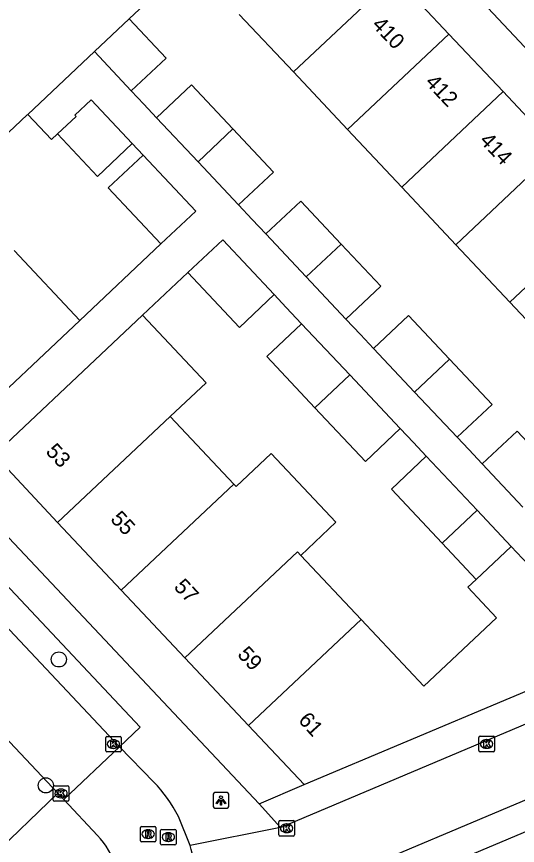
# Model space of a CAD drawing. Extents: x 162542 to 163144, y 380786 to 381511.
# Drawn here: x 163039.7 to 163072.1, y 381233.7 to 381287.3 of the extents above; entities that cross this region are included whole.
import ezdxf

# ---------------------------------------------------------------- set-up
doc = ezdxf.new("R2010")
doc.units = 0
for name, color, linetype in [('IMGEO_Boom', 7, 'Continuous'), ('IMGEO_Kolk', 7, 'Continuous'), ('IMGEO_Lichtpunt', 7, 'Continuous'), ('IMGEO_Pand', 7, 'Continuous'), ('IMGEO_Pand_nummerreeks', 7, 'Continuous'), ('IMGEO_Rijbaan_lokaal_open', 7, 'Continuous'), ('IMGEO_Rioolput', 7, 'Continuous'), ('IMGEO_Voetpad_open', 7, 'Continuous')]:
    doc.layers.add(name, color=color, linetype=linetype)

msp = doc.modelspace()

# ---------------------------------------------------------------- linework, layer by layer
at = {"layer": 'IMGEO_Boom'}
for centre in [(163042.405, 381245.741), (163041.56, 381237.6)]:
    msp.add_circle(centre, 0.489, dxfattribs=at)
at = {"layer": 'IMGEO_Kolk'}
for p, q in [((163045.433, 381239.841), (163045.433, 381240.693)), ((163045.508, 381240.767), (163046.36, 381240.767)), ((163046.434, 381240.693), (163046.434, 381239.841)), ((163069.566, 381239.852), (163069.566, 381240.704)), ((163069.641, 381240.778), (163070.493, 381240.778)), ((163070.567, 381240.704), (163070.567, 381239.852)), ((163045.921, 381240.547), (163045.946, 381240.547)), ((163070.054, 381240.558), (163070.079, 381240.558)), ((163046.36, 381239.767), (163045.508, 381239.767)), ((163045.944, 381239.987), (163045.919, 381239.987)), ((163070.493, 381239.778), (163069.641, 381239.778)), ((163070.077, 381239.998), (163070.052, 381239.998)), ((163042.043, 381236.653), (163042.043, 381237.505)), ((163042.118, 381237.579), (163042.97, 381237.579)), ((163043.044, 381237.505), (163043.044, 381236.653)), ((163042.531, 381237.359), (163042.556, 381237.359)), ((163042.97, 381236.579), (163042.118, 381236.579)), ((163042.554, 381236.799), (163042.529, 381236.799)), ((163056.633, 381234.403), (163056.633, 381235.255)), ((163056.708, 381235.329), (163057.56, 381235.329)), ((163057.634, 381235.255), (163057.634, 381234.403)), ((163057.121, 381235.109), (163057.146, 381235.109)), ((163057.56, 381234.329), (163056.708, 381234.329)), ((163057.144, 381234.549), (163057.119, 381234.549))]:
    msp.add_line(p, q, dxfattribs=at)
for points in [[(163045.433, 381239.841), (163045.433, 381240.693)], [(163045.508, 381240.767), (163046.36, 381240.767)], [(163046.434, 381240.693), (163046.434, 381239.841)], [(163069.566, 381239.852), (163069.566, 381240.704)], [(163069.641, 381240.778), (163070.493, 381240.778)], [(163070.567, 381240.704), (163070.567, 381239.852)], [(163045.754, 381240.467), (163045.877, 381240.467), (163045.877, 381240.316), (163046.007, 381240.467), (163046.171, 381240.467), (163046.025, 381240.316), (163046.178, 381240.067), (163046.026, 381240.067), (163045.941, 381240.231), (163045.877, 381240.164), (163045.877, 381240.067), (163045.754, 381240.067), (163045.754, 381240.467)], [(163069.887, 381240.478), (163070.01, 381240.478), (163070.01, 381240.327), (163070.14, 381240.478), (163070.304, 381240.478), (163070.158, 381240.327), (163070.311, 381240.078), (163070.159, 381240.078), (163070.074, 381240.242), (163070.01, 381240.175), (163070.01, 381240.078), (163069.887, 381240.078), (163069.887, 381240.478)], [(163046.36, 381239.767), (163045.508, 381239.767)], [(163070.493, 381239.778), (163069.641, 381239.778)], [(163042.043, 381236.653), (163042.043, 381237.505)], [(163042.118, 381237.579), (163042.97, 381237.579)], [(163043.044, 381237.505), (163043.044, 381236.653)], [(163042.364, 381237.279), (163042.487, 381237.279), (163042.487, 381237.128), (163042.617, 381237.279), (163042.781, 381237.279), (163042.635, 381237.128), (163042.788, 381236.879), (163042.636, 381236.879), (163042.551, 381237.043), (163042.487, 381236.976), (163042.487, 381236.879), (163042.364, 381236.879), (163042.364, 381237.279)], [(163042.97, 381236.579), (163042.118, 381236.579)], [(163056.633, 381234.403), (163056.633, 381235.255)], [(163056.708, 381235.329), (163057.56, 381235.329)], [(163057.634, 381235.255), (163057.634, 381234.403)], [(163056.954, 381235.029), (163057.077, 381235.029), (163057.077, 381234.878), (163057.207, 381235.029), (163057.371, 381235.029), (163057.225, 381234.878), (163057.378, 381234.629), (163057.226, 381234.629), (163057.141, 381234.793), (163057.077, 381234.726), (163057.077, 381234.629), (163056.954, 381234.629), (163056.954, 381235.029)], [(163057.56, 381234.329), (163056.708, 381234.329)]]:
    msp.add_lwpolyline(points, dxfattribs=at)
for centre, start, end in [((163045.51, 381240.691), 91.552, 178.448), ((163045.51, 381240.691), 91.552, 178.448), ((163046.358, 381240.691), 1.552, 88.448), ((163046.358, 381240.691), 1.552, 88.448), ((163069.643, 381240.702), 91.552, 178.448), ((163069.643, 381240.702), 91.552, 178.448), ((163070.491, 381240.702), 1.552, 88.448), ((163070.491, 381240.702), 1.552, 88.448), ((163045.51, 381239.843), 181.552, 268.448), ((163045.51, 381239.843), 181.552, 268.448), ((163046.358, 381239.843), 271.552, 358.448), ((163046.358, 381239.843), 271.552, 358.448), ((163069.643, 381239.854), 181.552, 268.448), ((163069.643, 381239.854), 181.552, 268.448), ((163070.491, 381239.854), 271.552, 358.448), ((163070.491, 381239.854), 271.552, 358.448), ((163042.12, 381237.503), 91.552, 178.448), ((163042.12, 381237.503), 91.552, 178.448), ((163042.968, 381237.503), 1.552, 88.448), ((163042.968, 381237.503), 1.552, 88.448), ((163042.12, 381236.655), 181.552, 268.448), ((163042.12, 381236.655), 181.552, 268.448), ((163042.968, 381236.655), 271.552, 358.448), ((163042.968, 381236.655), 271.552, 358.448), ((163056.71, 381235.253), 91.552, 178.448), ((163056.71, 381235.253), 91.552, 178.448), ((163057.558, 381235.253), 1.552, 88.448), ((163057.558, 381235.253), 1.552, 88.448), ((163056.71, 381234.405), 181.552, 268.448), ((163056.71, 381234.405), 181.552, 268.448), ((163057.558, 381234.405), 271.552, 358.448), ((163057.558, 381234.405), 271.552, 358.448)]:
    msp.add_arc(centre, 0.0765, start, end, dxfattribs=at)
for centre, major_axis, ratio, start_param, end_param in [((163045.92, 381240.267), (-0.387, 0.002), 0.722429, 4.712389, 7.853982), ((163045.945, 381240.267), (-0.39, 0.002), 0.717154, 1.570796, 4.712389), ((163070.053, 381240.278), (-0.387, 0.002), 0.722429, 4.712389, 7.853982), ((163070.078, 381240.278), (-0.39, 0.002), 0.717154, 1.570796, 4.712389), ((163042.53, 381237.079), (-0.387, 0.002), 0.722429, 4.712389, 7.853982), ((163042.555, 381237.079), (-0.39, 0.002), 0.717154, 1.570796, 4.712389), ((163057.12, 381234.829), (-0.387, 0.002), 0.722429, 4.712389, 7.853982), ((163057.145, 381234.829), (-0.39, 0.002), 0.717154, 1.570796, 4.712389)]:
    msp.add_ellipse(centre, major_axis=major_axis, ratio=ratio, start_param=start_param, end_param=end_param, dxfattribs=at)
at = {"layer": 'IMGEO_Lichtpunt'}
for p, q in [((163052.39, 381237.037), (163052.39, 381236.23)), ((163052.39, 381237.037), (163052.39, 381236.23)), ((163053.292, 381237.132), (163052.484, 381237.132)), ((163053.292, 381237.132), (163052.484, 381237.132)), ((163053.386, 381236.23), (163053.386, 381237.037)), ((163053.386, 381236.23), (163053.386, 381237.037)), ((163052.484, 381236.136), (163053.292, 381236.136)), ((163052.484, 381236.136), (163053.292, 381236.136))]:
    msp.add_line(p, q, dxfattribs=at)
for points in [[(163052.764, 381236.701), (163052.803, 381236.673), (163052.615, 381236.411), (163052.577, 381236.438), (163052.764, 381236.701)], [(163052.866, 381236.653), (163052.913, 381236.653), (163052.913, 381236.331), (163052.866, 381236.331), (163052.866, 381236.653)], [(163052.976, 381236.673), (163053.014, 381236.7), (163053.201, 381236.438), (163053.162, 381236.41), (163052.976, 381236.673)]]:
    msp.add_lwpolyline(points, dxfattribs=at)
msp.add_circle((163052.889, 381236.835), 0.0994, dxfattribs=at)
for centre, start, end in [((163052.484, 381237.037), 90, 180), ((163052.484, 381237.037), 90, 180), ((163053.292, 381237.037), 0, 90), ((163053.292, 381237.037), 0, 90), ((163052.484, 381236.23), 180, 270), ((163052.484, 381236.23), 180, 270), ((163053.292, 381236.23), 270, 0), ((163053.292, 381236.23), 270, 360)]:
    msp.add_arc(centre, 0.0946, start, end, dxfattribs=at)
at = {"layer": 'IMGEO_Pand'}
for points in [[(163050.865, 381290.828), (163046.955, 381287.149)], [(163064.128, 381289.882), (163057.569, 381283.707)], [(163067.631, 381286.161), (163064.128, 381289.882)], [(163057.569, 381283.707), (163054.066, 381287.428)], [(163046.955, 381287.149), (163044.698, 381285.024)], [(163046.955, 381287.149), (163049.348, 381284.608), (163047.09, 381282.482)], [(163061.071, 381279.987), (163067.631, 381286.161)], [(163071.133, 381282.441), (163067.631, 381286.161)], [(163044.698, 381285.024), (163040.391, 381280.966)], [(163047.09, 381282.482), (163044.698, 381285.024)], [(163061.071, 381279.987), (163057.569, 381283.707)], [(163048.722, 381280.749), (163050.979, 381282.874), (163053.659, 381280.027)], [(163071.133, 381282.441), (163064.574, 381276.266)], [(163074.636, 381278.72), (163071.133, 381282.441)], [(163042.31, 381279.701), (163043.522, 381280.838), (163043.447, 381280.919), (163044.498, 381281.899), (163047.151, 381279.082)], [(163035.531, 381276.386), (163040.358, 381280.935), (163040.391, 381280.966)], [(163048.722, 381280.749), (163051.402, 381277.902)], [(163047.151, 381279.082), (163044.894, 381276.958), (163042.31, 381279.701)], [(163053.659, 381280.027), (163051.402, 381277.902)], [(163054.028, 381275.112), (163056.286, 381277.236), (163053.659, 381280.027)], [(163064.574, 381276.266), (163061.071, 381279.987)], [(163074.636, 381278.72), (163068.077, 381272.545)], [(163047.851, 381278.34), (163045.593, 381276.216), (163048.993, 381272.607)], [(163047.851, 381278.34), (163051.261, 381274.72), (163048.993, 381272.607)], [(163051.402, 381277.902), (163054.028, 381275.112)], [(163068.077, 381272.545), (163064.574, 381276.266)], [(163060.664, 381272.585), (163058.05, 381275.362), (163055.794, 381273.237)], [(163078.139, 381274.999), (163071.579, 381268.824)], [(163056.336, 381269.316), (163053.01, 381272.851), (163050.742, 381270.738)], [(163055.794, 381273.237), (163058.407, 381270.46)], [(163058.407, 381270.46), (163060.664, 381272.585)], [(163060.972, 381267.736), (163063.229, 381269.862), (163060.664, 381272.585)], [(163071.579, 381268.824), (163068.077, 381272.545)], [(163043.755, 381267.647), (163039.506, 381272.162)], [(163056.336, 381269.316), (163054.08, 381267.191), (163050.742, 381270.738)], [(163058.407, 381270.46), (163060.972, 381267.736)], [(163075.082, 381265.104), (163071.579, 381268.824)], [(163038.215, 381258.954), (163045.497, 381265.807), (163047.819, 381267.992)], [(163047.819, 381267.992), (163051.931, 381263.622), (163049.609, 381261.437)], [(163067.669, 381265.144), (163065.014, 381267.965), (163062.757, 381265.84)], [(163043.755, 381267.647), (163036.472, 381260.794)], [(163058.965, 381262.001), (163055.846, 381265.315), (163058.102, 381267.44)], [(163061.223, 381264.125), (163058.102, 381267.44)], [(163062.757, 381265.84), (163065.412, 381263.019)], [(163065.412, 381263.019), (163067.669, 381265.144)], [(163068.165, 381260.095), (163070.422, 381262.22), (163067.669, 381265.144)], [(163061.223, 381264.125), (163058.965, 381262.001)], [(163064.484, 381260.661), (163061.223, 381264.125)], [(163065.412, 381263.019), (163068.165, 381260.095)], [(163064.484, 381260.661), (163062.226, 381258.536), (163058.965, 381262.001)], [(163042.326, 381254.584), (163049.609, 381261.437)], [(163049.609, 381261.437), (163053.721, 381257.067)], [(163074.675, 381257.702), (163072.043, 381260.498), (163069.786, 381258.373)], [(163038.215, 381258.954), (163042.326, 381254.584)], [(163053.721, 381257.067), (163053.868, 381256.911), (163056.142, 381259.05), (163060.322, 381254.607), (163058.048, 381252.468)], [(163067.19, 381253.263), (163063.91, 381256.747), (163066.167, 381258.872)], [(163069.447, 381255.387), (163066.167, 381258.872)], [(163069.786, 381258.373), (163072.417, 381255.577)], [(163053.721, 381257.067), (163046.438, 381250.214)], [(163067.19, 381253.263), (163069.447, 381255.387)], [(163069.447, 381255.387), (163071.658, 381253.039)], [(163042.326, 381254.584), (163046.438, 381250.214)], [(163069.4, 381250.914), (163067.19, 381253.263)], [(163069.4, 381250.914), (163071.658, 381253.039)], [(163071.658, 381253.039), (163078.255, 381246.061)], [(163050.549, 381245.844), (163057.832, 381252.697), (163058.048, 381252.468)], [(163058.048, 381252.468), (163061.944, 381248.327)], [(163061.944, 381248.327), (163066.006, 381244.01), (163070.709, 381248.435), (163068.856, 381250.402), (163069.4, 381250.914)], [(163046.438, 381250.214), (163050.549, 381245.844)], [(163054.661, 381241.475), (163061.944, 381248.327)], [(163058.261, 381237.648), (163078.255, 381246.061)], [(163050.549, 381245.844), (163054.661, 381241.475)], [(163054.661, 381241.475), (163058.261, 381237.648)], [(163082.192, 381238.639), (163057.157, 381228.09)]]:
    msp.add_lwpolyline(points, dxfattribs=at)
at = {"layer": 'IMGEO_Rijbaan_lokaal_open'}
for points in [[(163046.32, 381240.101), (163007.337, 381281.516)], [(163056.729, 381234.882), (163101.329, 381253.703)], [(163030.593, 381249.54), (163042.332, 381237.099)], [(163042.716, 381236.69), (163046.32, 381240.101)], [(163048.538, 381237.81), (163046.32, 381240.101)], [(163082.192, 381238.639), (163081.459, 381240.403), (163057.755, 381230.408)], [(163042.332, 381237.099), (163042.716, 381236.69)], [(163044.895, 381234.361), (163042.716, 381236.69)], [(163050.901, 381233.72), (163050.133, 381235.588)], [(163056.729, 381234.882), (163050.901, 381233.72)]]:
    msp.add_lwpolyline(points, dxfattribs=at)
for centre, radius, start, end in [((163042.333, 381231.673), 8.727, 26.656, 44.6873), ((163041.469, 381230.994), 4.804, 348.1339, 44.5027), ((163039.746, 381230.916), 11.502, 353.2835, 14.1081)]:
    msp.add_arc(centre, radius, start, end, dxfattribs=at)
at = {"layer": 'IMGEO_Rioolput'}
for p, q in [((163047.679, 381234.025), (163047.679, 381234.877)), ((163047.754, 381234.951), (163048.606, 381234.951)), ((163048.167, 381234.731), (163048.192, 381234.731)), ((163048.68, 381234.877), (163048.68, 381234.025)), ((163049.058, 381234.758), (163049.91, 381234.758)), ((163048.19, 381234.171), (163048.165, 381234.171)), ((163048.983, 381233.832), (163048.983, 381234.684)), ((163049.471, 381234.538), (163049.496, 381234.538)), ((163049.984, 381234.684), (163049.984, 381233.832)), ((163048.606, 381233.951), (163047.754, 381233.951)), ((163049.91, 381233.758), (163049.058, 381233.758)), ((163049.494, 381233.978), (163049.469, 381233.978))]:
    msp.add_line(p, q, dxfattribs=at)
for points in [[(163047.679, 381234.025), (163047.679, 381234.877)], [(163047.754, 381234.951), (163048.606, 381234.951)], [(163048.68, 381234.877), (163048.68, 381234.025)], [(163049.058, 381234.758), (163049.91, 381234.758)], [(163048.268, 381234.649), (163048.016, 381234.651), (163048.016, 381234.251)], [(163048.016, 381234.251), (163048.14, 381234.251), (163048.14, 381234.413), (163048.151, 381234.413)], [(163048.194, 381234.57), (163048.14, 381234.57), (163048.14, 381234.489)], [(163048.14, 381234.489), (163048.192, 381234.489)], [(163048.198, 381234.384), (163048.269, 381234.251), (163048.409, 381234.251), (163048.344, 381234.377)], [(163048.983, 381233.832), (163048.983, 381234.684)], [(163049.572, 381234.456), (163049.32, 381234.458), (163049.32, 381234.058)], [(163049.32, 381234.058), (163049.444, 381234.058), (163049.444, 381234.22), (163049.455, 381234.22)], [(163049.498, 381234.377), (163049.444, 381234.377), (163049.444, 381234.296)], [(163049.444, 381234.296), (163049.496, 381234.296)], [(163049.502, 381234.191), (163049.573, 381234.058), (163049.713, 381234.058), (163049.648, 381234.184)], [(163049.984, 381234.684), (163049.984, 381233.832)], [(163048.606, 381233.951), (163047.754, 381233.951)], [(163049.91, 381233.758), (163049.058, 381233.758)]]:
    msp.add_lwpolyline(points, dxfattribs=at)
for centre, radius, start, end in [((163047.756, 381234.875), 0.0765, 91.552, 178.448), ((163047.756, 381234.875), 0.0765, 91.552, 178.448), ((163048.604, 381234.875), 0.0765, 1.552, 88.448), ((163048.604, 381234.875), 0.0765, 1.552, 88.448), ((163049.06, 381234.682), 0.0765, 91.552, 178.448), ((163049.06, 381234.682), 0.0765, 91.552, 178.448), ((163049.908, 381234.682), 0.0765, 1.552, 88.448), ((163049.908, 381234.682), 0.0765, 1.552, 88.448), ((163048.15, 381234.36), 0.0533, 26.0293, 88.6989), ((163048.176, 381234.678), 0.19, 274.7715, 282.9687), ((163048.2, 381234.474), 0.0964, 77.0061, 93.1865), ((163048.214, 381234.531), 0.0378, 276.6634, 79.6772), ((163048.267, 381234.539), 0.109, 350.3612, 89.416), ((163048.265, 381234.539), 0.112, 277.5842, 350.9817), ((163048.249, 381234.324), 0.108, 29.5134, 73.7905), ((163049.454, 381234.167), 0.0533, 26.0293, 88.6989), ((163049.48, 381234.485), 0.19, 274.7715, 282.9687), ((163049.504, 381234.281), 0.0964, 77.0061, 93.1865), ((163049.518, 381234.338), 0.0378, 276.6634, 79.6772), ((163049.571, 381234.346), 0.109, 350.3612, 89.416), ((163049.569, 381234.346), 0.112, 277.5842, 350.9817), ((163049.553, 381234.131), 0.108, 29.5134, 73.7905), ((163047.756, 381234.027), 0.0765, 181.552, 268.448), ((163047.756, 381234.027), 0.0765, 181.552, 268.448), ((163048.604, 381234.027), 0.0765, 271.552, 358.448), ((163048.604, 381234.027), 0.0765, 271.552, 358.448), ((163049.06, 381233.834), 0.0765, 181.552, 268.448), ((163049.06, 381233.834), 0.0765, 181.552, 268.448), ((163049.908, 381233.834), 0.0765, 271.552, 358.448), ((163049.908, 381233.834), 0.0765, 271.552, 358.448)]:
    msp.add_arc(centre, radius, start, end, dxfattribs=at)
for centre, major_axis, ratio, start_param, end_param in [((163048.166, 381234.451), (-0.387, 0.002), 0.722429, 4.712389, 7.853982), ((163048.191, 381234.451), (-0.39, 0.002), 0.717154, 1.570796, 4.712389), ((163049.47, 381234.258), (-0.387, 0.002), 0.722429, 4.712389, 7.853982), ((163049.495, 381234.258), (-0.39, 0.002), 0.717154, 1.570796, 4.712389)]:
    msp.add_ellipse(centre, major_axis=major_axis, ratio=ratio, start_param=start_param, end_param=end_param, dxfattribs=at)
at = {"layer": 'IMGEO_Voetpad_open'}
for points in [[(163059.616, 381299.052), (163089.827, 381266.935), (163100.495, 381255.489)], [(163046.32, 381240.101), (163047.669, 381241.356), (163008.664, 381282.808)], [(163047.09, 381282.482), (163047.899, 381281.623), (163048.722, 381280.749)], [(163040.391, 381280.966), (163041.925, 381279.339), (163042.31, 381279.701)], [(163047.151, 381279.082), (163047.851, 381278.34)], [(163054.028, 381275.112), (163054.905, 381274.181), (163055.794, 381273.237)], [(163048.993, 381272.607), (163043.755, 381267.647)], [(163050.742, 381270.738), (163047.819, 381267.992)], [(163058.102, 381267.44), (163057.11, 381268.494), (163056.336, 381269.316)], [(163060.972, 381267.736), (163061.91, 381266.74), (163062.757, 381265.84)], [(163066.167, 381258.872), (163065.335, 381259.756), (163064.484, 381260.661)], [(163068.165, 381260.095), (163068.915, 381259.298), (163069.786, 381258.373)], [(163036.032, 381256.897), (163055.347, 381236.403)], [(163055.347, 381236.403), (163058.261, 381237.648)], [(163042.332, 381237.099), (163037.981, 381232.912)], [(163055.347, 381236.403), (163056.729, 381234.882)]]:
    msp.add_lwpolyline(points, dxfattribs=at)

# ---------------------------------------------------------------- texts
at = {"layer": 'IMGEO_Pand_nummerreeks'}
for s, rotation, p in [('410', 313.7982, (163062.592, 381286.704)), ('412', 313.4306, (163066.041, 381282.994)), ('414', 313.4089, (163069.559, 381279.228)), ('53', 313.6019, (163041.502, 381259.13)), ('55', 313.7455, (163045.687, 381254.757)), ('57', 313.3383, (163049.79, 381250.383)), ('59', 313.1893, (163053.901, 381246.016)), ('61', 312.1216, (163057.839, 381241.78))]:
    msp.add_text(s, height=1, rotation=rotation, dxfattribs=at).set_placement(p)

doc.saveas('drawing.dxf')
